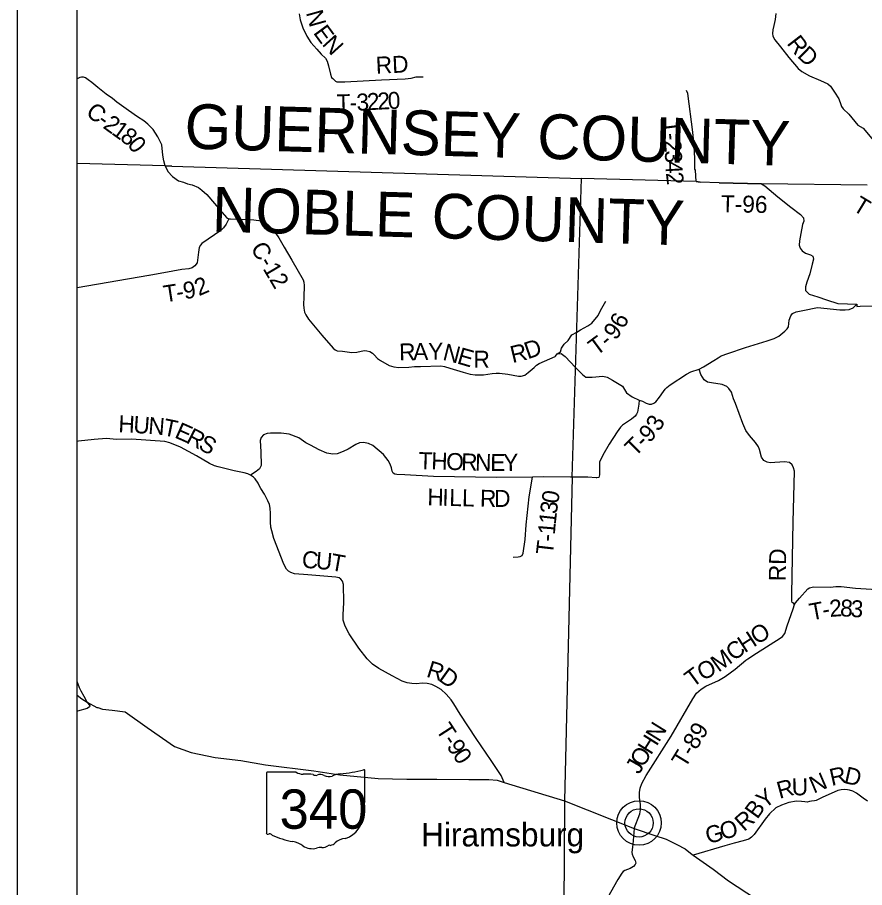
# Model space of a CAD drawing. Extents: x -22 to 431, y -18 to 160.
# Drawn here: x 319.355 to 322.192, y 150.523 to 153.438 of the extents above; entities that cross this region are included whole.
import ezdxf

# ---------------------------------------------------------------- set-up
doc = ezdxf.new("R2010")
doc.units = 0
for name, color, linetype in [('GM_X_Adjacent_County', 7, 'Continuous'), ('GM_X_Adjacent_County_Text', 7, 'Continuous'), ('GM_X_Airport_Location_Class_2', 7, 'Continuous'), ('GM_X_City_Street', 7, 'Continuous'), ('GM_X_City_Street_Text', 7, 'Continuous'), ('GM_X_County_Road', 7, 'Continuous'), ('GM_X_County_ROW', 7, 'Continuous'), ('GM_X_Interchange_Ramps', 7, 'Continuous'), ('GM_X_Major_River_Text', 7, 'Continuous'), ('GM_X_Minor_River_Text', 7, 'Continuous'), ('GM_X_Section', 7, 'Continuous'), ('GM_X_Township_Road', 7, 'Continuous'), ('GM_X_Unincorporated_Text', 7, 'Continuous')]:
    doc.layers.add(name, color=color, linetype=linetype)

msp = doc.modelspace()

# ---------------------------------------------------------------- linework, layer by layer
at = {"layer": 'GM_X_Adjacent_County_Text'}
for points in [[(319.8494, 152.9408), (319.8458, 152.9578), (319.8414, 152.977), (319.8389, 153.0113), (319.8257, 153.0384), (319.8094, 153.0624), (319.7915, 153.0803), (319.7779, 153.0914), (319.757, 153.1054), (319.7264, 153.1267), (319.6881, 153.1544), (319.6736, 153.1667), (319.6527, 153.1808), (319.6246, 153.2029), (319.604, 153.2206), (319.5924, 153.2292), (319.5828, 153.2352), (319.5757, 153.2379), (319.57, 153.2379), (319.564, 153.2364), (319.5549, 153.2328)], [(319.8494, 152.9408), (319.8582, 152.9215), (319.8738, 152.9056), (319.894, 152.8912), (319.9108, 152.8857), (319.925, 152.8803), (319.9401, 152.877), (319.9615, 152.8685), (319.9731, 152.8596), (319.9888, 152.8451), (320.0406, 152.785), (320.0557, 152.7682), (320.0584, 152.7657), (320.0633, 152.7634), (320.0683, 152.7635), (320.0899, 152.7623), (320.1467, 152.7603), (320.1714, 152.7566), (320.1825, 152.7526), (320.1921, 152.746), (320.2121, 152.7251), (320.23, 152.7), (320.2483, 152.668), (320.274, 152.6249), (320.3115, 152.5588), (320.3147, 152.5512), (320.3153, 152.5399), (320.3137, 152.5011), (320.3133, 152.4769), (320.3139, 152.464), (320.316, 152.4507), (320.3204, 152.4417), (320.3297, 152.4271), (320.3746, 152.374), (320.412, 152.3306), (320.4186, 152.3247), (320.4262, 152.3214), (320.4433, 152.3198), (320.4755, 152.3162), (320.4914, 152.3173), (320.5163, 152.3226), (320.5255, 152.3213), (320.5354, 152.3188), (320.5442, 152.3137), (320.5499, 152.3077), (320.5607, 152.2961), (320.5711, 152.2887), (320.6002, 152.2725), (320.6158, 152.2679), (320.6321, 152.2659), (320.6658, 152.2669), (320.6847, 152.2687), (320.7044, 152.2691), (320.7733, 152.2707), (320.7858, 152.2686), (320.8037, 152.2633), (320.8483, 152.2493), (320.8715, 152.2436), (320.8886, 152.2413), (320.9159, 152.241), (320.945, 152.2453), (320.9582, 152.2463), (320.9692, 152.2469), (320.9973, 152.2436), (321.033, 152.2363), (321.0421, 152.236), (321.0542, 152.2393), (321.0661, 152.249), (321.0855, 152.266), (321.093, 152.273), (321.1027, 152.2785), (321.1565, 152.3026), (321.1568, 152.3029)], [(321.1568, 152.3029), (321.1624, 152.3109), (321.1759, 152.3126), (321.1898, 152.3028), (321.2244, 152.2656), (321.2473, 152.2416), (321.2591, 152.2335), (321.2803, 152.2335), (321.3153, 152.2367), (321.3296, 152.2335), (321.3476, 152.2233), (321.3814, 152.2029), (321.3949, 152.1801), (321.4137, 152.1672), (321.4378, 152.1562), (321.4481, 152.1522), (321.4607, 152.146), (321.471, 152.1428), (321.4782, 152.1425), (321.4861, 152.1457), (321.4936, 152.1504), (321.5058, 152.1658), (321.5191, 152.1846), (321.5247, 152.1927), (321.5295, 152.1988), (321.5415, 152.2074), (321.5962, 152.2429), (321.6108, 152.2515), (321.6379, 152.2603), (321.6533, 152.2682), (321.6874, 152.2885), (321.702, 152.2975), (321.7125, 152.3042), (321.734, 152.3129), (321.7931, 152.3329), (321.8662, 152.3543), (321.8896, 152.3631), (321.9046, 152.3706), (321.9255, 152.3869), (321.933, 152.3946), (321.937, 152.4015), (321.94, 152.4236), (321.9451, 152.4385), (321.951, 152.4462), (321.9627, 152.4521), (321.9913, 152.4575), (322.0295, 152.4658), (322.0355, 152.4666), (322.0553, 152.464), (322.1091, 152.4581), (322.1277, 152.4588), (322.1409, 152.4602), (322.1545, 152.465), (322.1666, 152.4781), (322.1665, 152.4697), (322.1771, 152.4707), (322.2339, 152.4717)], [(322.2022, 150.8134), (322.188, 150.8226), (322.1653, 150.84), (322.1531, 150.8463), (322.1421, 150.8495), (322.1349, 150.8509), (322.1242, 150.8522), (322.1136, 150.8512), (322.1023, 150.8484), (322.0501, 150.8251), (322.0305, 150.8148), (322.0241, 150.8136), (322.015, 150.813), (322.0075, 150.8118), (321.9999, 150.8101), (321.9927, 150.8104), (321.9813, 150.8121), (321.9639, 150.8125), (321.939, 150.8086), (321.9138, 150.7998), (321.895, 150.7908), (321.8733, 150.771), (321.8596, 150.7529), (321.823, 150.7018), (321.8137, 150.6918), (321.8047, 150.6859), (321.7855, 150.6795), (321.7557, 150.6721), (321.7244, 150.6632), (321.6187, 150.6317)], [(321.4207, 150.7217), (321.4158, 150.6683), (321.4135, 150.6512), (321.4132, 150.6413), (321.4136, 150.6356), (321.4177, 150.6265), (321.4242, 150.6144), (321.4261, 150.6057), (321.4242, 150.6004), (321.4189, 150.5943), (321.4068, 150.5874), (321.3897, 150.581), (321.3837, 150.5775), (321.3788, 150.5718), (321.3655, 150.5506), (321.3315, 150.4889)]]:
    msp.add_lwpolyline(points, dxfattribs=at)
at = {"layer": 'GM_X_Airport_Location_Class_2'}
for p, q in [((320.1886, 150.9064), (320.1886, 150.7063)), ((320.2884, 150.9099), (320.1918, 150.9099)), ((320.5182, 150.8101), (320.5182, 150.9148)), ((320.5181, 150.8102), (320.5182, 150.8101))]:
    msp.add_line(p, q, dxfattribs=at)
for centre, major_axis, start_param, end_param in [((320.1924, 150.9068), (0.00382, 0), 1.712693, 3.28349), ((320.3113, 150.9331), (0.037, 0), 4.042523, 4.731795), ((320.3236, 150.7975), (0.133, 0), 1.404758, 1.657858), ((320.3538, 150.9079), (0.0107, 0), 3.836095, 5.185415), ((320.3695, 150.8847), (0.0222, 0), 0.950623, 2.079405), ((320.3982, 150.9165), (0.0267, 0), 4.081561, 5.145723), ((320.4454, 150.8487), (0.0703, 0), 1.699011, 2.107814), ((320.4008, 151.1827), (0.3495, 0), 4.814394, 5.042369), ((320.5145, 150.9153), (0.00367, 0), 6.141152, 7.989035), ((320.5143, 150.8097), (0.00393, 0), 5.05454, 6.418171), ((320.5313, 150.7663), (0.0248, 0), 2.387724, 3.262537), ((320.5173, 150.8024), (0.00568, 0), 1.883978, 3.671073), ((320.4812, 150.7892), (0.0341, 0), 5.934695, 6.695948), ((320.4204, 150.753), (0.0874, 0), 5.101752, 6.440018), ((320.1924, 150.7059), (0.00385, 0), 3.00124, 4.508301), ((320.193, 150.7263), (0.0294, 0), 4.665946, 4.897461), ((320.199, 150.6947), (0.0106, 0), 0.519207, 1.627899), ((320.3328, 150.8745), (0.2524, 0), 4.195997, 4.488961), ((320.2576, 150.6164), (0.079, 0), 0.823519, 1.323587), ((320.343, 150.6938), (0.0501, 0), 4.026481, 4.996735), ((320.3756, 150.6788), (0.0267, 0), 4.691044, 5.507374), ((320.3998, 150.6594), (0.00752, 0), 1.147584, 2.315152), ((320.3966, 150.6869), (0.0282, 0), 4.937069, 5.64225), ((320.4572, 150.6501), (0.0479, 0), 1.647645, 2.488434), ((320.3719, 150.6246), (0.0412, 0), 1.495662, 1.94098)]:
    msp.add_ellipse(centre, major_axis=major_axis, ratio=0.8, start_param=start_param, end_param=end_param, dxfattribs=at)
at = {"layer": 'GM_X_County_Road'}
msp.add_lwpolyline([(319.7958, 152.5741), (319.7956, 152.5741), (319.5549, 152.5322)], dxfattribs=at)
at = {"layer": 'GM_X_County_ROW'}
msp.add_lwpolyline([(319.5549, 151.1681), (319.5703, 151.156), (319.5889, 151.1442), (319.6206, 151.1262), (319.6241, 151.1261), (319.6396, 151.1215), (319.6724, 151.1174), (319.7155, 151.1125), (319.79, 151.0593), (319.8809, 150.9959), (319.9372, 150.9761), (320.0173, 150.9597), (320.1027, 150.9487), (320.1859, 150.9351), (320.3472, 150.915), (320.4349, 150.9013), (320.5636, 150.8883), (320.6592, 150.8865), (320.7598, 150.8869), (320.8664, 150.8852), (320.9339, 150.8859), (320.9613, 150.883), (320.9848, 150.8758), (321.1877, 150.8142), (321.4207, 150.7217), (321.4894, 150.6983), (321.5274, 150.6855), (321.5631, 150.6682), (321.5916, 150.6532), (321.6145, 150.6347), (321.6187, 150.6317), (321.6849, 150.5852), (321.737, 150.5456), (321.8272, 150.4872)], dxfattribs=at)
at = {"layer": 'GM_X_Interchange_Ramps'}
msp.add_lwpolyline([(319.5889, 151.1442), (319.5973, 151.1319), (319.5968, 151.1285), (319.5881, 151.1232), (319.5558, 151.1141), (319.5549, 151.1139)], dxfattribs=at)
at = {"layer": 'GM_X_Major_River_Text'}
for p, q in [((319.8494, 152.9408), (319.5549, 152.9487)), ((319.872, 152.9394), (319.8494, 152.9408)), ((319.8494, 152.9408), (319.872, 152.9394)), ((319.872, 152.9394), (321.2437, 152.8987)), ((321.2132, 151.8976), (321.2437, 152.8987)), ((321.6283, 152.8884), (321.2437, 152.8987)), ((321.6411, 152.886), (321.6283, 152.8884)), ((321.6283, 152.8884), (321.6411, 152.886)), ((321.7048, 152.8842), (321.6411, 152.886)), ((321.7048, 152.8842), (321.8466, 152.8811)), ((322.2014, 152.8759), (321.8466, 152.8811)), ((321.2132, 151.8976), (321.1877, 150.8142)), ((321.1877, 150.8142), (321.1846, 150.3787))]:
    msp.add_line(p, q, dxfattribs=at)
at = {"layer": 'GM_X_Minor_River_Text'}
for points in [[(320.2982, 153.4497), (320.3016, 153.4305), (320.3112, 153.4033), (320.3242, 153.3752), (320.3382, 153.3542), (320.3572, 153.3318), (320.3723, 153.315), (320.3866, 153.3012), (320.392, 153.2915), (320.3969, 153.2756), (320.4031, 153.2481), (320.4074, 153.2368), (320.4109, 153.2331), (320.4202, 153.2241), (320.4244, 153.2223), (320.4516, 153.2221), (320.5742, 153.2289), (320.6537, 153.2319), (320.6733, 153.2349), (320.6907, 153.2386), (320.699, 153.2388), (320.7141, 153.2391)], [(321.8956, 153.4509), (321.8925, 153.4315), (321.8884, 153.4106), (321.8852, 153.3965), (321.8835, 153.3847), (321.8849, 153.3753), (321.8915, 153.3625), (321.9105, 153.3394), (321.9381, 153.3039), (321.9694, 153.2673), (321.9817, 153.2573), (322.0081, 153.2422), (322.0444, 153.227), (322.0696, 153.2157), (322.0777, 153.2075), (322.0892, 153.1906), (322.0912, 153.1875)], [(321.6283, 152.8884), (321.6256, 152.9268), (321.6238, 152.9302), (321.6234, 152.9654), (321.6212, 153.0066), (321.6176, 153.0536), (321.6001, 153.1828), (321.5961, 153.1929)], [(322.0912, 153.1875), (322.1061, 153.1655), (322.1129, 153.1463), (322.1145, 153.1392), (322.1211, 153.1321), (322.14, 153.1135), (322.1702, 153.0776), (322.1875, 153.0675), (322.2219, 153.0258), (322.2395, 153.0117)], [(321.8466, 152.8811), (321.7048, 152.8842), (321.6411, 152.886), (321.6283, 152.8884)], [(321.8466, 152.8811), (321.8586, 152.874), (321.9016, 152.837), (321.9457, 152.803), (321.9775, 152.7775), (321.9872, 152.7667), (321.9889, 152.7553), (321.9849, 152.7443), (321.9791, 152.7142), (321.9744, 152.6893), (321.9733, 152.6748), (321.9762, 152.6656), (321.9831, 152.6563), (321.9941, 152.6482), (322.0115, 152.6424), (322.019, 152.6384), (322.0213, 152.6285), (322.0173, 152.6112), (322.0086, 152.5794), (321.9993, 152.5516), (321.9947, 152.5354), (321.9947, 152.5232), (322.0063, 152.5111), (322.0352, 152.5018), (322.0653, 152.492), (322.1029, 152.4798), (322.1353, 152.4792), (322.1666, 152.4781)], [(320.0633, 152.7634), (320.0546, 152.7452), (320.0448, 152.7334), (320.0366, 152.7238), (320.0147, 152.71), (319.9725, 152.6812), (319.9676, 152.6755), (319.9635, 152.6679), (319.9614, 152.6523), (319.9571, 152.6155), (319.9496, 152.6059), (319.9405, 152.5994), (319.9288, 152.5955), (319.9057, 152.5935), (319.8751, 152.5879), (319.7958, 152.5741)], [(321.1624, 152.3109), (321.1741, 152.3178), (321.1775, 152.3298), (321.1861, 152.3435), (321.1998, 152.3556), (321.2119, 152.3745), (321.228, 152.3838), (321.2411, 152.3916), (321.2651, 152.4054), (321.2789, 152.414), (321.2995, 152.4398), (321.3081, 152.4569), (321.3253, 152.4879)], [(321.4207, 150.7217), (321.4392, 150.7703), (321.4413, 150.784), (321.4417, 150.8018), (321.439, 150.8253), (321.4387, 150.8424), (321.4404, 150.8568), (321.4462, 150.8717), (321.4605, 150.8986), (321.5441, 151.031), (321.6166, 151.1557), (321.6299, 151.1745), (321.6448, 151.1885), (321.6609, 151.1979), (321.703, 151.2168), (321.7251, 151.2305), (321.7591, 151.2554), (321.795, 151.2857), (321.8017, 151.29), (321.8302, 151.3087), (321.91, 151.3591), (321.9174, 151.3649), (321.9249, 151.3749), (321.9328, 151.3997), (321.953, 151.4574), (321.9576, 151.4719), (321.9526, 151.4768), (321.9503, 151.4782), (321.9483, 151.4831), (321.9487, 151.507), (321.9536, 151.7477), (321.9571, 151.9186), (321.9546, 151.9299), (321.9495, 151.9397), (321.9403, 151.9475), (321.9236, 151.9498), (321.8759, 151.9467), (321.8664, 151.9484), (321.8553, 151.9539), (321.8468, 151.9651), (321.8399, 151.9912), (321.8367, 152.0002), (321.827, 152.0141), (321.8066, 152.0376), (321.7949, 152.0541), (321.7847, 152.0775), (321.76, 152.1446), (321.7537, 152.1604), (321.7461, 152.1823), (321.7375, 152.195), (321.7306, 152.2017), (321.7157, 152.209), (321.68, 152.2145), (321.6663, 152.2169), (321.6549, 152.2239), (321.6443, 152.2419), (321.6379, 152.2603)], [(321.4378, 152.1562), (321.4366, 152.1422), (321.4315, 152.1164), (321.4289, 152.1095), (321.424, 152.1027), (321.4112, 152.0927), (321.3815, 152.0724), (321.3747, 152.0655), (321.3638, 152.0502), (321.3369, 152.0091), (321.3159, 151.9721), (321.3041, 151.9479), (321.3044, 151.9385), (321.3041, 151.9056), (321.3027, 151.8969), (321.2956, 151.8959)], [(321.2074, 151.8978), (321.1173, 151.8996), (321.0801, 151.8979), (320.9598, 151.8965), (320.7485, 151.9009), (320.6527, 151.9055), (320.6262, 151.9072), (320.6186, 151.9086), (320.6136, 151.9112), (320.6102, 151.9177), (320.6075, 151.9294), (320.6036, 151.9419), (320.5971, 151.9544), (320.5806, 151.9743), (320.5452, 152.004), (320.5308, 152.0104), (320.5141, 152.014), (320.5005, 152.0128), (320.488, 152.007), (320.4624, 151.992), (320.4454, 151.9839), (320.4261, 151.9765), (320.4118, 151.9753), (320.3909, 151.9785), (320.3651, 151.9897), (320.3362, 152.0051), (320.321, 152.0129), (320.2974, 152.0298), (320.2648, 152.0417), (320.2379, 152.0456), (320.2027, 152.0454), (320.1909, 152.0441), (320.1796, 152.0395), (320.1713, 152.0311), (320.1676, 152.0212), (320.1702, 151.9829), (320.1712, 151.937), (320.166, 151.9263), (320.154, 151.9168), (320.1351, 151.9052)], [(320.9848, 150.8758), (320.9756, 150.8985), (320.9419, 150.9487), (320.891, 151.0231), (320.8382, 151.1039), (320.8164, 151.1394), (320.808, 151.1526), (320.7908, 151.1715), (320.774, 151.1865), (320.7565, 151.197), (320.7432, 151.2034), (320.7273, 151.2071), (320.7122, 151.2085), (320.6906, 151.2064), (320.6754, 151.2074), (320.6599, 151.2096), (320.644, 151.2144), (320.6105, 151.2331), (320.5653, 151.257), (320.5447, 151.2717), (320.5268, 151.2894), (320.4989, 151.3252), (320.4664, 151.3739), (320.4522, 151.3996), (320.4491, 151.4087), (320.4464, 151.4197), (320.4455, 151.4371), (320.4478, 151.4785), (320.4474, 151.5388), (320.4432, 151.5494), (320.4382, 151.557), (320.4321, 151.5607), (320.4211, 151.5637), (320.3279, 151.5713), (320.2825, 151.5747), (320.2707, 151.5784), (320.2627, 151.5833), (320.2566, 151.5897), (320.2474, 151.6067), (320.2135, 151.693), (320.2069, 151.718), (320.2037, 151.7312), (320.2025, 151.7479), (320.2027, 151.7768), (320.201, 151.7946), (320.199, 151.8067), (320.194, 151.8192), (320.1821, 151.8411), (320.1699, 151.86), (320.1653, 151.8683), (320.1607, 151.8781), (320.1511, 151.8928), (320.1458, 151.8977), (320.1351, 151.9052), (320.1271, 151.909), (320.1146, 151.9123), (320.0812, 151.9192), (320.027, 151.9325), (320.0149, 151.9362), (319.9985, 151.9436), (319.9548, 151.9694), (319.9016, 151.999), (319.8656, 152.0135), (319.8485, 152.0173), (319.7372, 152.0252), (319.6872, 152.0248), (319.6531, 152.0274), (319.6123, 152.0247), (319.56, 152.0186), (319.5549, 152.0181)], [(321.0158, 151.6306), (321.0321, 151.6311), (321.0385, 151.6323), (321.0453, 151.6361), (321.049, 151.6434), (321.0551, 151.689), (321.0586, 151.7387), (321.0689, 151.8321), (321.0801, 151.8979)], [(321.2956, 151.8959), (321.2931, 151.8956), (321.2654, 151.8976), (321.2132, 151.8976), (321.2074, 151.8978)], [(321.9576, 151.4719), (321.9606, 151.4769), (321.9747, 151.4931), (322.0022, 151.5239), (322.0078, 151.5275), (322.0214, 151.5311), (322.0782, 151.5302), (322.0963, 151.5317), (322.1138, 151.5316), (322.1623, 151.5268), (322.2332, 151.522)], [(319.5889, 151.1442), (319.5782, 151.164), (319.5684, 151.181), (319.5627, 151.1924), (319.5555, 151.214), (319.5549, 151.2159)]]:
    msp.add_lwpolyline(points, dxfattribs=at)
at = {"layer": 'GM_X_Section'}
msp.add_line((319.5549, 147.6799), (319.5549, 159.9199), dxfattribs=at)
msp.add_lwpolyline([(319.3549, 160.1199), (331.9949, 160.1199), (331.9949, 147.4799), (319.3549, 147.4799)], close=True, dxfattribs=at)
at = {"layer": 'GM_X_Township_Road'}
for radius in [0.0744, 0.0472]:
    msp.add_circle((321.4369, 150.7399), radius, dxfattribs=at)

# ---------------------------------------------------------------- texts
at = {"layer": 'GM_X_Adjacent_County'}
msp.add_text('Hiramsburg', height=0.07891, rotation=0, dxfattribs=at).set_placement((320.7074, 150.6613))
at = {"layer": 'GM_X_Airport_Location_Class_2'}
msp.add_text('340', height=0.13184, dxfattribs=at).set_placement((320.2329, 150.7204))
at = {"layer": 'GM_X_City_Street'}
for s, height, rotation, p in [('C', 0.0568, 322.2387, (319.5807, 153.1134)), ('-', 0.0568, 324.3443, (319.6194, 153.0835)), ('2', 0.0568, 324.3596, (319.6384, 153.0698)), ('1', 0.0568, 324.3438, (319.6668, 153.0495)), ('8', 0.0568, 323.841, (319.6952, 153.0291)), ('0', 0.0568, 309.7026, (319.7207, 153.011)), ('C-12', 0.05682, 300.7441, (320.1344, 152.6656)), ('D', 0.0568, 19.1785, (321.0644, 152.2926)), ('R', 0.0568, 1.374, (320.634, 152.2888)), ('A', 0.0568, 1.3698, (320.6807, 152.29)), ('Y', 0.0568, 0.2732, (320.7304, 152.2912)), ('N', 0.0568, 345.6881, (320.7766, 152.2919)), ('E', 0.0568, 343.7773, (320.8246, 152.2796)), ('R', 0.0568, 13.5478, (321.0133, 152.2799)), ('R', 0.0568, 359.2429, (320.8819, 152.2653)), ('R', 0.0568, 12.8302, (322.0821, 150.8637)), ('D', 0.0568, 347.0267, (322.1209, 150.8741)), ('N', 0.0568, 23.0449, (322.0221, 150.8377)), ('R', 0.0568, 15.3787, (321.9074, 150.8203)), ('U', 0.0568, 0.7468, (321.9486, 150.8321)), ('Y', 0.0568, 37.7945, (321.8571, 150.7851)), ('B', 0.0568, 54.1603, (321.8328, 150.7503)), ('R', 0.0568, 41.3104, (321.7884, 150.7093)), ('G', 0.0568, 15.9564, (321.6683, 150.6687)), ('O', 0.0568, 16.0094, (321.7165, 150.6824))]:
    msp.add_text(s, height=height, rotation=rotation, dxfattribs=at).set_placement(p)
at = {"layer": 'GM_X_City_Street_Text'}
for s, height, rotation, p in [('N', 0.0568, 285.667, (320.3209, 153.4541)), ('E', 0.0568, 306.2648, (320.3439, 153.3864)), ('N', 0.0568, 312.1751, (320.373, 153.3472)), ('R', 0.0568, 307.5455, (321.9298, 153.3507)), ('D', 0.0568, 315.9819, (321.9642, 153.307)), ('RD', 0.05682, 2.4694, (320.5562, 153.2494)), ('T', 0.0568, 1.3458, (320.4244, 153.1233)), ('3', 0.0568, 2.7759, (320.4918, 153.1254)), ('2', 0.0568, 2.9051, (320.5269, 153.1271)), ('2', 0.0568, 2.9493, (320.5619, 153.1289)), ('0', 0.0568, 2.9537, (320.5968, 153.1307)), ('-', 0.0568, 2.5395, (320.4682, 153.1244)), ('T', 0.0568, 277.4091, (321.513, 153.0906)), ('2', 0.0568, 274.0938, (321.5209, 153.0261)), ('-', 0.0568, 276.0846, (321.5184, 153.0488)), ('3', 0.0568, 271.9779, (321.5233, 152.9918)), ('4', 0.0568, 273.0531, (321.5246, 152.9556)), ('2', 0.0568, 276.316, (321.5267, 152.9172)), ('T-96', 0.05682, 358.9397, (321.7106, 152.7858)), ('T', 0.0568, 328.7628, (322.1491, 152.7942)), ('2', 0.0568, 23.4143, (319.963, 152.5039)), ('T', 0.0568, 8.9156, (319.8485, 152.4831)), ('9', 0.0568, 10.0796, (319.9148, 152.4936)), ('-', 0.0568, 9.1284, (319.8907, 152.4897)), ('6', 0.0568, 62.9434, (321.3861, 152.392)), ('9', 0.0568, 51.302, (321.3574, 152.3541)), ('T', 0.0568, 36.551, (321.294, 152.3027)), ('-', 0.0568, 40.502, (321.3315, 152.3306)), ('H', 0.0568, 357.4529, (319.6922, 152.0488)), ('U', 0.0568, 356.0078, (319.7418, 152.0466)), ('N', 0.0568, 355.5002, (319.7916, 152.0432)), ('T', 0.0568, 348.5497, (319.8396, 152.0395)), ('3', 0.0568, 60.1136, (321.5051, 152.0485)), ('E', 0.0568, 336.1076, (319.8782, 152.0321)), ('R', 0.0568, 332.6774, (319.9162, 152.0152)), ('9', 0.0568, 45.1805, (321.4707, 152.0108)), ('S', 0.0568, 332.2492, (319.9576, 151.9939)), ('T', 0.0568, 44.3242, (321.423, 151.9641)), ('-', 0.0568, 44.47, (321.4535, 151.994)), ('T', 0.0568, 358.3713, (320.6979, 151.9255)), ('H', 0.0568, 358.3678, (320.7404, 151.9243)), ('O', 0.0568, 358.3692, (320.7904, 151.9229)), ('R', 0.0568, 358.3679, (320.8404, 151.9214)), ('N', 0.0568, 358.5531, (320.8872, 151.9201)), ('E', 0.0568, 359.8093, (320.9386, 151.9188)), ('Y', 0.0568, 1.0853, (320.9824, 151.9187)), ('H', 0.0568, 358.5464, (320.7274, 151.8036)), ('I', 0.0568, 358.5491, (320.7774, 151.8024)), ('L', 0.0568, 358.5514, (320.8007, 151.8018)), ('L', 0.0568, 358.6004, (320.8433, 151.8007)), ('R', 0.0568, 358.9774, (320.9037, 151.7992)), ('D', 0.0568, 0.2011, (320.9516, 151.7984)), ('0', 0.0568, 80.7225, (321.1656, 151.8071)), ('3', 0.0568, 83.1299, (321.1615, 151.7729)), ('1', 0.0568, 83.5753, (321.1576, 151.7383)), ('1', 0.0568, 85.2904, (321.1547, 151.7038)), ('T', 0.0568, 83.3943, (321.1478, 151.6362)), ('-', 0.0568, 85.495, (321.1529, 151.6806)), ('RD', 0.05682, 89.0128, (321.9283, 151.5493)), ('C', 0.0568, 355.1388, (320.3059, 151.5954)), ('U', 0.0568, 355.0325, (320.3524, 151.5915)), ('T', 0.0568, 349.9458, (320.4009, 151.5873)), ('T', 0.0568, 10.751, (322.0133, 151.4178)), ('2', 0.0568, 4.4227, (322.0764, 151.4298)), ('8', 0.0568, 356.4227, (322.1092, 151.4325)), ('3', 0.0568, 356.2295, (322.144, 151.4303)), ('-', 0.0568, 10.6225, (322.055, 151.4257)), ('O', 0.0568, 32.5533, (321.8325, 151.3352)), ('H', 0.0568, 33.0071, (321.7907, 151.308)), ('C', 0.0568, 37.7737, (321.7548, 151.2801)), ('M', 0.0568, 35.8705, (321.7032, 151.2428)), ('R', 0.0568, 342.8043, (320.7218, 151.2305)), ('O', 0.0568, 25.2405, (321.648, 151.2156)), ('D', 0.0568, 324.4577, (320.7621, 151.2188)), ('T', 0.0568, 36.3059, (321.6163, 151.1919)), ('T', 0.0568, 302.8913, (320.7546, 151.052)), ('N', 0.0568, 58.3222, (321.5037, 151.0079)), ('T-89', 0.05682, 58.5541, (321.591, 150.9207)), ('-', 0.0568, 303.0131, (320.7777, 151.0162)), ('9', 0.0568, 303.4127, (320.7907, 150.9963)), ('H', 0.0568, 57.8367, (321.4768, 150.9651)), ('0', 0.0568, 304.5826, (320.8107, 150.966)), ('O', 0.0568, 57.9873, (321.4504, 150.9228)), ('J', 0.0568, 60.6329, (321.4376, 150.9001))]:
    msp.add_text(s, height=height, rotation=rotation, dxfattribs=at).set_placement(p)
at = {"layer": 'GM_X_Unincorporated_Text'}
for s, rotation, p in [('GUERNSEY COUNTY', 358.3554, (319.9133, 152.9992)), ('NOBLE COUNTY', 358.3137, (320.0051, 152.721))]:
    msp.add_text(s, height=0.15, rotation=rotation, dxfattribs=at).set_placement(p)

doc.saveas('drawing.dxf')
